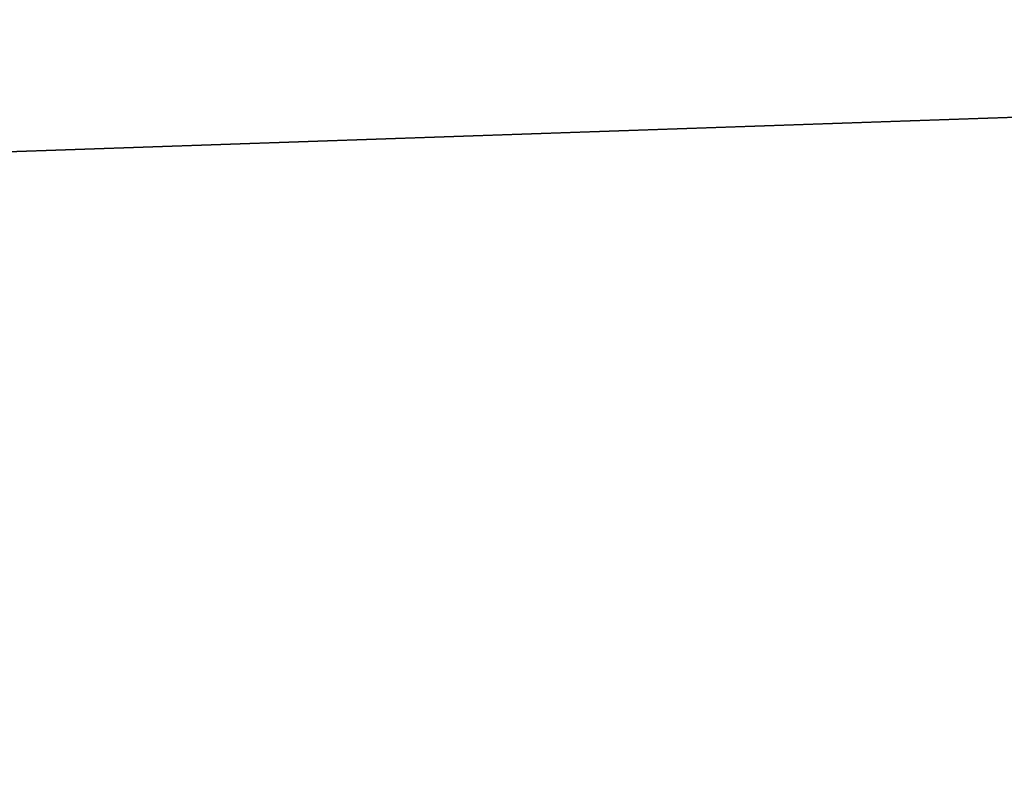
# Model space of a CAD drawing. Header units: millimetres. Extents: x -522 to 188, y -54 to 63.
# Tile 430 of 656: x -4.02168 to -4.01173, y -36.79234 to -36.78468. Entities that reach past the tile are written whole.
import ezdxf

# ---------------------------------------------------------------- set-up
doc = ezdxf.new("R2010")
doc.units = ezdxf.units.MM
doc.header["$LTSCALE"] = 65.185185
for name, color, linetype in [('1', 7, 'CONTINUOUS'), ('2', 7, 'CONTINUOUS'), ('8', 7, 'CONTINUOUS'), ('9', 7, 'CONTINUOUS')]:
    doc.layers.add(name, color=color, linetype=linetype)

msp = doc.modelspace()

# ---------------------------------------------------------------- linework, layer by layer
at = {"layer": '1', "color": 7, "linetype": 'Continuous'}
for points in [[(-4.178775, -36.8, -12.3100676), (-3.3646476, 23, -12.5570357), (-3.3647088, -36.8, -12.5570172), (-4.178775, -36.8, -12.3100676)], [(-4.178713, 23, -12.3100917), (-3.3646476, 23, -12.5570357), (-4.178775, -36.8, -12.3100676), (-4.178713, 23, -12.3100917)]]:
    msp.add_3dface(points, dxfattribs=at)
at = {"layer": '2', "color": 7, "linetype": 'Continuous'}
for points in [[(-3.3647088, -36.8, 12.5570172), (-4.178713, 23, 12.3100917), (-4.178775, -36.8, 12.3100676), (-3.3647088, -36.8, 12.5570172)], [(-3.3646476, 23, 12.5570357), (-4.178713, 23, 12.3100917), (-3.3647088, -36.8, 12.5570172), (-3.3646476, 23, 12.5570357)]]:
    msp.add_3dface(points, dxfattribs=at)
at = {"layer": '8', "color": 3, "linetype": 'Continuous'}
for points in [[(-3.5806534, -36.7709129, -10.5482647), (-4.2173768, -36.7927089, -10.1816483), (-4.2628764, -36.7709129, -10.2914941), (-3.5806534, -36.7709129, -10.5482647)], [(-3.5424354, -36.7927089, -10.4356782), (-4.2173768, -36.7927089, -10.1816483), (-3.5806534, -36.7709129, -10.5482647), (-3.5424354, -36.7927089, -10.4356782)]]:
    msp.add_3dface(points, dxfattribs=at)
at = {"layer": '9', "color": 3, "linetype": 'Continuous'}
for points in [[(-4.2173768, -36.7927089, 10.1816483), (-3.5424354, -36.7927089, 10.4356782), (-4.2628764, -36.7709129, 10.2914941), (-4.2173768, -36.7927089, 10.1816483)], [(-4.2628764, -36.7709129, 10.2914941), (-3.5424354, -36.7927089, 10.4356782), (-3.5806534, -36.7709129, 10.5482647), (-4.2628764, -36.7709129, 10.2914941)]]:
    msp.add_3dface(points, dxfattribs=at)

doc.saveas('drawing.dxf')
